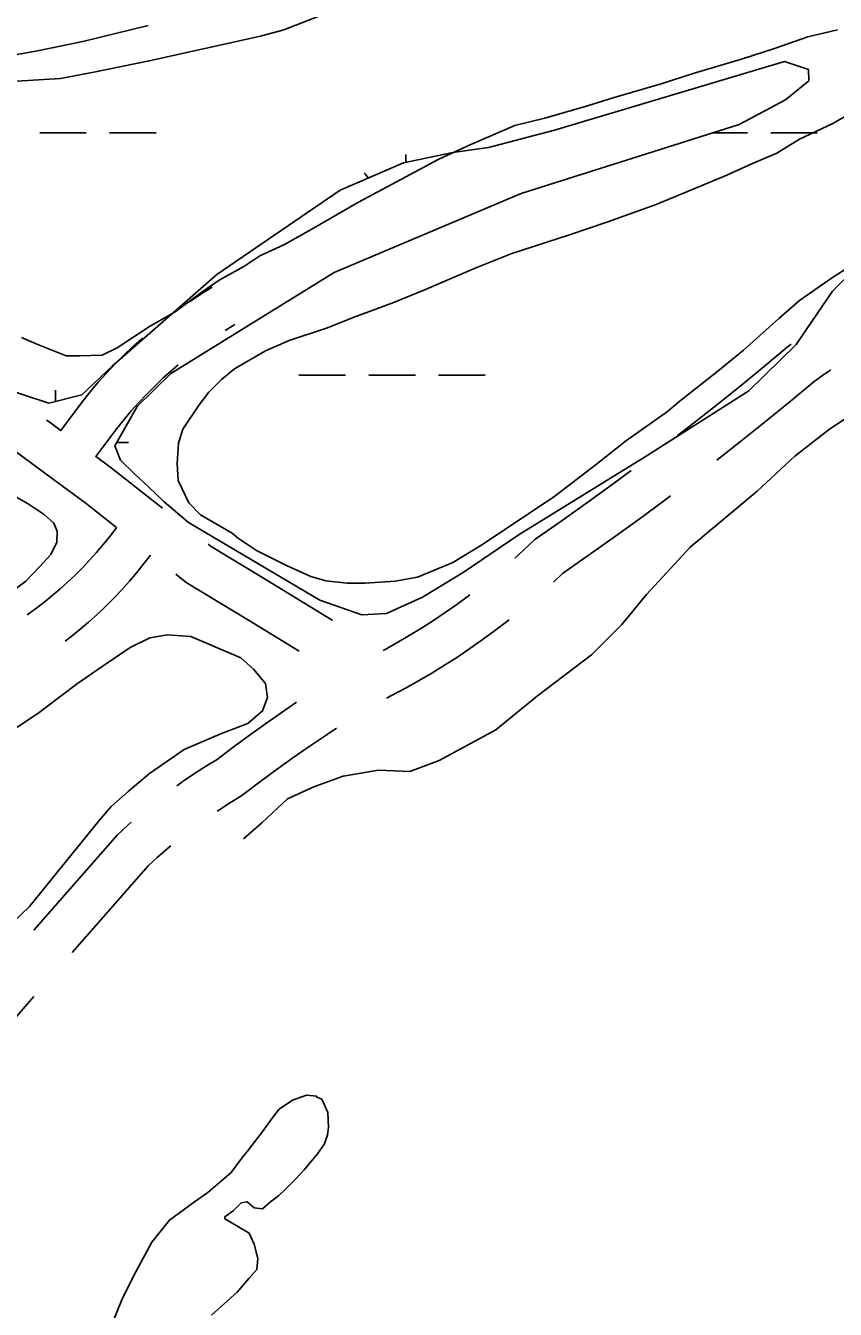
# Model space of a CAD drawing. Extents: x 3535183 to 3573198, y 534952 to 560562.
# Drawn here: x 3564846 to 3565402, y 553996 to 554878 of the extents above; entities that cross this region are included whole.
import ezdxf

# ---------------------------------------------------------------- set-up
doc = ezdxf.new("R2010")
doc.units = 0
for name, color, linetype in [('V-RIVR-IDEN', 7, 'Continuous'), ('V-ROAD-CNTR', 7, 'Continuous'), ('V-SITE-VEGE', 7, 'Continuous'), ('V-TOPO-SHOR', 7, 'Continuous'), ('V-WETL-SWMP', 7, 'Continuous')]:
    doc.layers.add(name, color=color, linetype=linetype)

msp = doc.modelspace()

# ---------------------------------------------------------------- linework, layer by layer
at = {"layer": 'V-ROAD-CNTR'}
for p, q in [((3564983.2, 554668.46), (3564989.89, 554672.54)), ((3564949.98, 554355.81), (3564954.06, 554358.74)), ((3564785.87, 554136.02), (3564851.77, 554211.23))]:
    msp.add_line(p, q, dxfattribs=at)
for points in [[(3564958.09, 554687.86), (3564959.96, 554689.14), (3564967.12, 554693.79), (3564974.23, 554698.14)], [(3564870.24, 554599.79), (3564885.2, 554619.66), (3564890.55, 554626.35), (3564896.06, 554632.87), (3564901.75, 554639.24), (3564907.6, 554645.46), (3564913.62, 554651.51), (3564919.8, 554657.41), (3564926.13, 554663.14), (3564926.46, 554663.42)], [(3565293.77, 554596.41), (3565301.43, 554602.31), (3565318.44, 554615.66), (3565335.31, 554629.18), (3565352.06, 554642.86), (3565369.16, 554657.1), (3565371.77, 554658.96)], [(3564894.34, 554581.93), (3564908.9, 554601.26), (3564913.72, 554607.28), (3564918.71, 554613.19), (3564923.86, 554618.96), (3564929.17, 554624.6), (3564934.62, 554630.09), (3564940.22, 554635.43), (3564945.96, 554640.62), (3564950.93, 554644.88)], [(3565320.72, 554579.31), (3565337.08, 554592.16), (3565354.18, 554605.86), (3565371.15, 554619.72), (3565387.51, 554633.34), (3565394.94, 554638.64), (3565399.03, 554641.43)], [(3564860.5, 554606.98), (3564862.92, 554605.21), (3564870.57, 554599.54)], [(3564838.09, 554586.22), (3564845.12, 554581.06), (3564864.34, 554566.82), (3564886.72, 554550.25), (3564908.51, 554533.16)], [(3564894.14, 554582.08), (3564904.91, 554574.11), (3564938.17, 554548.02), (3564940.12, 554546.49)], [(3565182.05, 554512.24), (3565187.79, 554517.41), (3565195.83, 554524.96), (3565214.52, 554537.98), (3565232.15, 554550.52), (3565249.65, 554563.22), (3565261.88, 554572.26)], [(3565208.51, 554495.72), (3565214.77, 554501.59), (3565231.79, 554513.45), (3565249.65, 554526.15), (3565267.39, 554539.02), (3565285, 554552.05), (3565288.93, 554555.02)], [(3564908.51, 554533.16), (3564908.22, 554532.75), (3564903.91, 554527.07), (3564899.44, 554521.51), (3564894.82, 554516.06), (3564890.06, 554510.75), (3564885.15, 554505.57), (3564880.11, 554500.52), (3564874.93, 554495.62), (3564869.62, 554490.85), (3564864.18, 554486.23), (3564858.62, 554481.76), (3564852.94, 554477.44), (3564847.23, 554473.33)], [(3564971.59, 554521.81), (3564973.6, 554520.23), (3565014.76, 554495.13), (3565056.68, 554469.61), (3565056.81, 554469.53)], [(3564931.84, 554514.25), (3564927.55, 554508.6), (3564922.57, 554502.41), (3564917.43, 554496.34), (3564912.12, 554490.42), (3564906.66, 554484.65), (3564901.04, 554479.03), (3564895.27, 554473.56), (3564889.35, 554468.25), (3564883.3, 554463.11), (3564877.1, 554458.12), (3564873.27, 554455.21)], [(3564949.29, 554501.18), (3564956.47, 554495.54), (3564999.15, 554469.51), (3565034.06, 554448.26)], [(3565091.58, 554448.69), (3565092.58, 554449.23), (3565101.11, 554454), (3565109.56, 554458.95), (3565117.9, 554464.06), (3565126.13, 554469.35), (3565134.25, 554474.8), (3565142.27, 554480.41), (3565150.16, 554486.19), (3565151.1, 554486.91)], [(3565093.92, 554416.05), (3565097.77, 554418.01), (3565106.95, 554422.89), (3565116.02, 554427.96), (3565124.98, 554433.22), (3565133.85, 554438.65), (3565142.59, 554444.27), (3565151.22, 554450.06), (3565159.73, 554456.02), (3565168.12, 554462.16), (3565176.38, 554468.46), (3565178.06, 554469.8)], [(3564954.36, 554358.95), (3564962.17, 554364.25), (3564970.25, 554369.45), (3564977.64, 554373.96), (3564988.63, 554382.34), (3565000.47, 554391.09), (3565012.44, 554399.64), (3565024.54, 554408.02), (3565032.25, 554413.18)], [(3564977.57, 554338.45), (3564978.72, 554339.22), (3564986.19, 554344.04), (3564994.59, 554349.16), (3565006.64, 554358.35), (3565018.11, 554366.81), (3565029.7, 554375.11), (3565041.43, 554383.22), (3565053.27, 554391.16), (3565059.73, 554395.34)], [(3564851.74, 554256.73), (3564908.99, 554322.06), (3564916.53, 554329), (3564918.71, 554330.9)], [(3564878.13, 554241.32), (3564930.49, 554301.08), (3564936.56, 554306.66), (3564943.25, 554312.51), (3564945.87, 554314.69)]]:
    msp.add_lwpolyline(points, dxfattribs=at)
at = {"layer": 'V-SITE-VEGE'}
for points in [[(3564840.14, 554839.54), (3564870.19, 554841.52), (3564892.93, 554845.75), (3564931.07, 554853.53), (3565007.38, 554870.55), (3565023.52, 554874.82), (3565067.6, 554892.08)], [(3565403.71, 554874.97), (3565383.16, 554869.99), (3565360.39, 554862.1), (3565338.36, 554854.93), (3565304.6, 554844.93), (3565282.57, 554837.76), (3565250.27, 554828.47), (3565231.91, 554822.75), (3565202.55, 554814.18), (3565182, 554809.2), (3565151.87, 554796.23), (3565129.82, 554786.14), (3565074.67, 554756.51), (3565042.3, 554737.7), (3565023.91, 554727.58), (3565007.01, 554719.65), (3564995.96, 554712.41), (3564979.05, 554703.01), (3564967.27, 554695.04), (3564948.85, 554681.25), (3564931.2, 554671.13), (3564909.12, 554656.64), (3564898.83, 554651.59), (3564883.44, 554650.96), (3564873.92, 554651.04), (3564853.47, 554659.24), (3564843.25, 554663.71)], [(3565414.24, 554713.73), (3565399.52, 554704.32), (3565377.44, 554689.1), (3565363.43, 554676.75), (3565339.09, 554654.95), (3565321.41, 554640.43), (3565295.62, 554620.11), (3565286.78, 554612.85), (3565258.06, 554592.55), (3565238.17, 554576.58), (3565208.7, 554554.09), (3565158.64, 554520.76), (3565139.52, 554509.18), (3565115.27, 554499.1), (3565099.86, 554496.28), (3565079.34, 554494.97), (3565066.89, 554495.06), (3565052.25, 554496.63), (3565042.02, 554499.64), (3565025.22, 554507.09), (3565004.79, 554517.49), (3564992.4, 554525.64), (3564988.03, 554529.33), (3564966.15, 554541.95), (3564958.15, 554550.06), (3564950.94, 554565.5), (3564950.29, 554577.22), (3564951.12, 554591.14), (3564954.12, 554600.64), (3564965.24, 554617.4), (3564971.89, 554626.15), (3564980.75, 554634.87), (3564989.59, 554642.13), (3565010.92, 554654.43), (3565027.09, 554661.63), (3565053.53, 554670.23), (3565071.16, 554677.43), (3565098.34, 554687.48), (3565119.64, 554696.11), (3565154.91, 554711.24), (3565179.89, 554721.31), (3565219.54, 554734.21), (3565245.25, 554742.81), (3565279.03, 554755.01), (3565327.52, 554775.17), (3565345.16, 554783.1), (3565362.06, 554790.3), (3565377.52, 554799.71), (3565400.3, 554810.53), (3565412.81, 554817.76)]]:
    msp.add_lwpolyline(points, dxfattribs=at)
at = {"layer": 'V-TOPO-SHOR'}
for points in [[(3564995.84, 554319.35), (3565008.4, 554330.35), (3565025.86, 554346.86), (3565043.95, 554355.05), (3565064.11, 554362.53), (3565088.41, 554366.51), (3565109.9, 554365.66), (3565130.07, 554373.14), (3565169.06, 554394.35), (3565197.66, 554417.72), (3565234.62, 554445.88), (3565255.57, 554466.53), (3565272.36, 554487.21), (3565302.42, 554519.58), (3565348.47, 554558.08), (3565374.3, 554582.16), (3565398.02, 554600.7), (3565427.28, 554619.91)], [(3564837.84, 554555.13), (3564847.95, 554549.39), (3564858.82, 554542.08), (3564865.55, 554536.09), (3564867.87, 554530.63), (3564867.58, 554523.1), (3564863.4, 554514.55), (3564855.59, 554506.27), (3564846.21, 554496.44), (3564834.5, 554487.4)]]:
    msp.add_lwpolyline(points, dxfattribs=at)
at = {"layer": 'V-WETL-SWMP'}
for p, q in [((3564855.85, 554804.05), (3564887.85, 554804.05)), ((3564903.85, 554804.05), (3564935.85, 554804.05)), ((3565317.55, 554804.05), (3565341.76, 554804.05)), ((3565357.76, 554804.05), (3565389.76, 554804.05)), ((3565107.17, 554783.85), (3565107.17, 554789.3)), ((3565033.76, 554637.87), (3565065.76, 554637.87)), ((3565081.76, 554637.87), (3565113.76, 554637.87)), ((3565129.76, 554637.87), (3565161.76, 554637.87)), ((3564866.69, 554619.77), (3564866.69, 554627.44)), ((3564908.61, 554591.44), (3564916.69, 554591.44))]:
    msp.add_line(p, q, dxfattribs=at)
for points in [[(3564802.02, 554851.12), (3564854.24, 554860.47), (3564885.35, 554866.97), (3564930.4, 554877.77)], [(3564911.29, 554579.35), (3564907.42, 554589.35), (3564922.69, 554616.35), (3564945.8, 554638.9), (3565058.04, 554708.31), (3565186.39, 554762.54), (3565336.01, 554809.89), (3565367.89, 554826.81), (3565383.98, 554839.9), (3565383.8, 554847.55), (3565367.16, 554853.24), (3565209.19, 554805.95), (3565163.9, 554794), (3565139.54, 554790.7), (3565105.64, 554783.53), (3565062.16, 554764.84), (3564977.36, 554706.82), (3564905.51, 554644.07), (3564884.73, 554624.28), (3564862.21, 554618.65), (3564828.68, 554629.56)], [(3565429.96, 554725.52), (3565400.07, 554695.37), (3565375.23, 554658.93), (3565342.78, 554626.95), (3565272.22, 554582.27), (3565185.13, 554528.43), (3565146.7, 554502.29), (3565118.75, 554485.34), (3565093.87, 554474.17), (3565076.94, 554473.13), (3565048.27, 554483.31), (3564958.03, 554536.59), (3564941.21, 554550.85), (3564930.63, 554561.13), (3564921.19, 554569.78), (3564911.29, 554579.35)], [(3564839.1, 554395.27), (3564854.65, 554405.4), (3564869.73, 554416.98), (3564881.89, 554426.16), (3564899.39, 554438.22), (3564917.86, 554450.77), (3564931.46, 554457.51), (3564943.6, 554459.41), (3564959.6, 554458.39), (3564973.64, 554452.52), (3564993.98, 554443.72), (3565002.69, 554435.93), (3565010.9, 554426.2), (3565012.32, 554416.49), (3565008.89, 554407.29), (3564998.68, 554398.59), (3564980.71, 554391.87), (3564954.96, 554380.8), (3564931.14, 554364.39), (3564916.55, 554351.83), (3564904.87, 554341.69), (3564896.6, 554332.02), (3564848.86, 554273.01), (3564810.42, 554236.28)], [(3564905.36, 553986.05), (3564912.69, 554004.07), (3564921.83, 554022.08), (3564932.8, 554042.55), (3564944.92, 554057.69), (3564962.23, 554070.22), (3564971.33, 554076.68), (3564987.4, 554090.44), (3564995.1, 554100.79), (3564998.6, 554104.93), (3565002.11, 554109.76), (3565009.11, 554118.73), (3565015.42, 554127.7), (3565020.33, 554133.91), (3565029.39, 554140.09), (3565039.13, 554143.49), (3565046.06, 554142.74), (3565046.06, 554142.05), (3565049.52, 554140.64), (3565053.62, 554131.59), (3565054.23, 554121.17), (3565053.5, 554116.32), (3565051.38, 554110.09), (3565046.47, 554103.19), (3565037.37, 554092.15), (3565031.77, 554085.95), (3565024.78, 554079.06), (3565019.89, 554074.24), (3565014.31, 554070.12), (3565008.72, 554065.3), (3565003.18, 554066.04), (3564998.35, 554070.23), (3564994.18, 554069.57), (3564988.59, 554064.06), (3564983.01, 554059.94), (3564983, 554058.55), (3564991.29, 554053.63), (3564999.58, 554048.71), (3565002.99, 554041.06), (3565005.7, 554031.32), (3565004.95, 554023.7), (3564999.35, 554017.49), (3564991.35, 554008.21), (3564973.78, 553992.44)]]:
    msp.add_lwpolyline(points, dxfattribs=at)
msp.add_arc((3565051.92, 554753.78), 35.25, 33.25966, 40.77184, dxfattribs=at)

# ---------------------------------------------------------------- texts
at = {"layer": 'V-RIVR-IDEN'}
msp.add_text('BONNET  CARRE  FLOODWAY', height=166.9997, rotation=51.13756, dxfattribs=at).set_placement((3564572.54, 551993.95))

doc.saveas('drawing.dxf')
